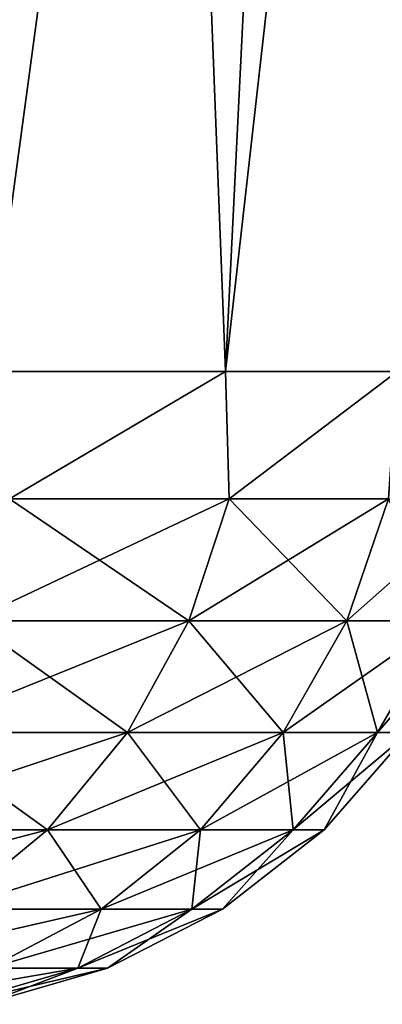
# Model space of a CAD drawing. Header units: millimetres. Extents: x -125 to 125, y -4 to 54.
# Tile 583 of 612: x 115.896 to 116.162, y -3.491 to -2.768. Entities that reach past the tile are written whole.
import ezdxf

# ---------------------------------------------------------------- set-up
doc = ezdxf.new("R2010")
doc.units = ezdxf.units.MM
doc.header["$LTSCALE"] = 65.185185
for name, color, linetype in [('217', 7, 'CONTINUOUS'), ('218', 7, 'CONTINUOUS'), ('219', 7, 'CONTINUOUS'), ('220', 7, 'CONTINUOUS'), ('26', 7, 'CONTINUOUS'), ('28', 7, 'CONTINUOUS'), ('29', 7, 'CONTINUOUS'), ('31', 7, 'CONTINUOUS')]:
    doc.layers.add(name, color=color, linetype=linetype)

msp = doc.modelspace()

# ---------------------------------------------------------------- linework, layer by layer
at = {"layer": '217', "color": 7, "linetype": 'Continuous'}
for points in [[(116.04718, -3.02617, 113.79107), (115.87331, -3.02617, 114.19414), (115.88848, -3.1199, 114.13181), (116.04718, -3.02617, 113.79107)], [(116.04718, -3.02617, 113.79107), (115.88848, -3.1199, 114.13181), (116.04988, -3.1199, 113.74216), (116.04718, -3.02617, 113.79107)], [(116.17308, -3.02617, 113.37054), (116.04718, -3.02617, 113.79107), (116.04988, -3.1199, 113.74216), (116.17308, -3.02617, 113.37054)], [(116.17308, -3.02617, 113.37054), (116.04988, -3.1199, 113.74216), (116.16663, -3.1199, 113.33689), (116.17308, -3.02617, 113.37054)], [(115.86021, -3.20942, 114.11819), (116.02026, -3.20942, 113.73179), (115.88848, -3.1199, 114.13181), (115.86021, -3.20942, 114.11819)], [(115.88848, -3.1199, 114.13181), (116.02026, -3.20942, 113.73179), (116.04988, -3.1199, 113.74216), (115.88848, -3.1199, 114.13181)], [(116.02026, -3.20942, 113.73179), (116.13604, -3.20942, 113.3299), (116.04988, -3.1199, 113.74216), (116.02026, -3.20942, 113.73179)], [(116.04988, -3.1199, 113.74216), (116.13604, -3.20942, 113.3299), (116.16663, -3.1199, 113.33689), (116.04988, -3.1199, 113.74216)], [(116.13604, -3.20942, 113.3299), (116.2061, -3.20942, 112.91758), (116.16663, -3.1199, 113.33689), (116.13604, -3.20942, 113.3299)], [(115.81721, -3.29139, 114.09749), (115.97522, -3.29139, 113.71603), (115.86021, -3.20942, 114.11819), (115.81721, -3.29139, 114.09749)], [(115.86021, -3.20942, 114.11819), (115.97522, -3.29139, 113.71603), (116.02026, -3.20942, 113.73179), (115.86021, -3.20942, 114.11819)], [(115.97522, -3.29139, 113.71603), (116.08952, -3.29139, 113.31928), (116.02026, -3.20942, 113.73179), (115.97522, -3.29139, 113.71603)], [(116.02026, -3.20942, 113.73179), (116.08952, -3.29139, 113.31928), (116.13604, -3.20942, 113.3299), (116.02026, -3.20942, 113.73179)], [(116.08952, -3.29139, 113.31928), (116.15868, -3.29139, 112.91223), (116.13604, -3.20942, 113.3299), (116.08952, -3.29139, 113.31928)], [(116.13604, -3.20942, 113.3299), (116.15868, -3.29139, 112.91223), (116.2061, -3.20942, 112.91758), (116.13604, -3.20942, 113.3299)], [(116.15868, -3.29139, 112.91223), (116.18183, -3.29139, 112.5), (116.2061, -3.20942, 112.91758), (116.15868, -3.29139, 112.91223)], [(115.76105, -3.36288, 114.07044), (115.91637, -3.36288, 113.69544), (115.81721, -3.29139, 114.09749), (115.76105, -3.36288, 114.07044)], [(115.81721, -3.29139, 114.09749), (115.91637, -3.36288, 113.69544), (115.97522, -3.29139, 113.71603), (115.81721, -3.29139, 114.09749)], [(115.91637, -3.36288, 113.69544), (116.02874, -3.36288, 113.30541), (115.97522, -3.29139, 113.71603), (115.91637, -3.36288, 113.69544)], [(115.97522, -3.29139, 113.71603), (116.02874, -3.36288, 113.30541), (116.08952, -3.29139, 113.31928), (115.97522, -3.29139, 113.71603)], [(116.02874, -3.36288, 113.30541), (116.09673, -3.36288, 112.90525), (116.08952, -3.29139, 113.31928), (116.02874, -3.36288, 113.30541)], [(116.08952, -3.29139, 113.31928), (116.09673, -3.36288, 112.90525), (116.15868, -3.29139, 112.91223), (116.08952, -3.29139, 113.31928)], [(116.09673, -3.36288, 112.90525), (116.11949, -3.36288, 112.5), (116.15868, -3.29139, 112.91223), (116.09673, -3.36288, 112.90525)], [(116.15868, -3.29139, 112.91223), (116.11949, -3.36288, 112.5), (116.18183, -3.29139, 112.5), (116.15868, -3.29139, 112.91223)], [(115.76105, -3.36288, 114.07044), (115.84585, -3.42131, 113.67076), (115.91637, -3.36288, 113.69544), (115.76105, -3.36288, 114.07044)], [(115.84585, -3.42131, 113.67076), (115.95589, -3.42131, 113.28878), (115.91637, -3.36288, 113.69544), (115.84585, -3.42131, 113.67076)], [(115.91637, -3.36288, 113.69544), (115.95589, -3.42131, 113.28878), (116.02874, -3.36288, 113.30541), (115.91637, -3.36288, 113.69544)], [(115.95589, -3.42131, 113.28878), (116.02248, -3.42131, 112.89689), (116.02874, -3.36288, 113.30541), (115.95589, -3.42131, 113.28878)], [(116.02874, -3.36288, 113.30541), (116.02248, -3.42131, 112.89689), (116.09673, -3.36288, 112.90525), (116.02874, -3.36288, 113.30541)], [(116.02248, -3.42131, 112.89689), (116.04477, -3.42131, 112.5), (116.09673, -3.36288, 112.90525), (116.02248, -3.42131, 112.89689)], [(116.09673, -3.36288, 112.90525), (116.04477, -3.42131, 112.5), (116.11949, -3.36288, 112.5), (116.09673, -3.36288, 112.90525)], [(115.84585, -3.42131, 113.67076), (115.8736, -3.46458, 113.27), (115.95589, -3.42131, 113.28878), (115.84585, -3.42131, 113.67076)], [(115.8736, -3.46458, 113.27), (115.9386, -3.46458, 112.88744), (115.95589, -3.42131, 113.28878), (115.8736, -3.46458, 113.27)], [(115.9386, -3.46458, 112.88744), (115.96036, -3.46458, 112.5), (116.02248, -3.42131, 112.89689), (115.9386, -3.46458, 112.88744)], [(115.95589, -3.42131, 113.28878), (115.9386, -3.46458, 112.88744), (116.02248, -3.42131, 112.89689), (115.95589, -3.42131, 113.28878)], [(116.02248, -3.42131, 112.89689), (115.96036, -3.46458, 112.5), (116.04477, -3.42131, 112.5), (116.02248, -3.42131, 112.89689)], [(115.8736, -3.46458, 113.27), (115.84811, -3.49113, 112.87724), (115.9386, -3.46458, 112.88744), (115.8736, -3.46458, 113.27)], [(115.84811, -3.49113, 112.87724), (115.86929, -3.49113, 112.5), (115.9386, -3.46458, 112.88744), (115.84811, -3.49113, 112.87724)], [(115.9386, -3.46458, 112.88744), (115.86929, -3.49113, 112.5), (115.96036, -3.46458, 112.5), (115.9386, -3.46458, 112.88744)]]:
    msp.add_3dface(points, dxfattribs=at)
at = {"layer": '218', "color": 7, "linetype": 'Continuous'}
for points in [[(115.87331, -3.02617, 110.80586), (116.04718, -3.02617, 111.20893), (115.88848, -3.1199, 110.86819), (115.87331, -3.02617, 110.80586)], [(116.04718, -3.02617, 111.20893), (116.04988, -3.1199, 111.25784), (115.88848, -3.1199, 110.86819), (116.04718, -3.02617, 111.20893)], [(116.04718, -3.02617, 111.20893), (116.17308, -3.02617, 111.62946), (116.04988, -3.1199, 111.25784), (116.04718, -3.02617, 111.20893)], [(116.17308, -3.02617, 111.62946), (116.16663, -3.1199, 111.66311), (116.04988, -3.1199, 111.25784), (116.17308, -3.02617, 111.62946)], [(116.04988, -3.1199, 111.25784), (115.86021, -3.20942, 110.88181), (115.88848, -3.1199, 110.86819), (116.04988, -3.1199, 111.25784)], [(116.02026, -3.20942, 111.26821), (115.86021, -3.20942, 110.88181), (116.04988, -3.1199, 111.25784), (116.02026, -3.20942, 111.26821)], [(116.13604, -3.20942, 111.6701), (116.02026, -3.20942, 111.26821), (116.16663, -3.1199, 111.66311), (116.13604, -3.20942, 111.6701)], [(116.16663, -3.1199, 111.66311), (116.02026, -3.20942, 111.26821), (116.04988, -3.1199, 111.25784), (116.16663, -3.1199, 111.66311)], [(116.2061, -3.20942, 112.08242), (116.13604, -3.20942, 111.6701), (116.23728, -3.1199, 112.07891), (116.2061, -3.20942, 112.08242)], [(116.23728, -3.1199, 112.07891), (116.13604, -3.20942, 111.6701), (116.16663, -3.1199, 111.66311), (116.23728, -3.1199, 112.07891)], [(115.97522, -3.29139, 111.28397), (115.81721, -3.29139, 110.90251), (116.02026, -3.20942, 111.26821), (115.97522, -3.29139, 111.28397)], [(116.02026, -3.20942, 111.26821), (115.81721, -3.29139, 110.90251), (115.86021, -3.20942, 110.88181), (116.02026, -3.20942, 111.26821)], [(116.08952, -3.29139, 111.68072), (115.97522, -3.29139, 111.28397), (116.13604, -3.20942, 111.6701), (116.08952, -3.29139, 111.68072)], [(116.13604, -3.20942, 111.6701), (115.97522, -3.29139, 111.28397), (116.02026, -3.20942, 111.26821), (116.13604, -3.20942, 111.6701)], [(116.15868, -3.29139, 112.08777), (116.08952, -3.29139, 111.68072), (116.2061, -3.20942, 112.08242), (116.15868, -3.29139, 112.08777)], [(116.2061, -3.20942, 112.08242), (116.08952, -3.29139, 111.68072), (116.13604, -3.20942, 111.6701), (116.2061, -3.20942, 112.08242)], [(116.22955, -3.20942, 112.5), (116.18183, -3.29139, 112.5), (116.15868, -3.29139, 112.08777), (116.22955, -3.20942, 112.5)], [(116.22955, -3.20942, 112.5), (116.15868, -3.29139, 112.08777), (116.2061, -3.20942, 112.08242), (116.22955, -3.20942, 112.5)], [(115.97522, -3.29139, 111.28397), (115.76105, -3.36288, 110.92956), (115.81721, -3.29139, 110.90251), (115.97522, -3.29139, 111.28397)], [(115.91637, -3.36288, 111.30456), (115.76105, -3.36288, 110.92956), (115.97522, -3.29139, 111.28397), (115.91637, -3.36288, 111.30456)], [(116.08952, -3.29139, 111.68072), (115.91637, -3.36288, 111.30456), (115.97522, -3.29139, 111.28397), (116.08952, -3.29139, 111.68072)], [(116.02874, -3.36288, 111.69459), (115.91637, -3.36288, 111.30456), (116.08952, -3.29139, 111.68072), (116.02874, -3.36288, 111.69459)], [(116.15868, -3.29139, 112.08777), (116.02874, -3.36288, 111.69459), (116.08952, -3.29139, 111.68072), (116.15868, -3.29139, 112.08777)], [(116.09673, -3.36288, 112.09475), (116.02874, -3.36288, 111.69459), (116.15868, -3.29139, 112.08777), (116.09673, -3.36288, 112.09475)], [(116.18183, -3.29139, 112.5), (116.11949, -3.36288, 112.5), (116.09673, -3.36288, 112.09475), (116.18183, -3.29139, 112.5)], [(116.18183, -3.29139, 112.5), (116.09673, -3.36288, 112.09475), (116.15868, -3.29139, 112.08777), (116.18183, -3.29139, 112.5)], [(115.84585, -3.42131, 111.32924), (115.69372, -3.42131, 110.96198), (115.91637, -3.36288, 111.30456), (115.84585, -3.42131, 111.32924)], [(115.91637, -3.36288, 111.30456), (115.69372, -3.42131, 110.96198), (115.76105, -3.36288, 110.92956), (115.91637, -3.36288, 111.30456)], [(115.95589, -3.42131, 111.71122), (115.84585, -3.42131, 111.32924), (116.02874, -3.36288, 111.69459), (115.95589, -3.42131, 111.71122)], [(116.02874, -3.36288, 111.69459), (115.84585, -3.42131, 111.32924), (115.91637, -3.36288, 111.30456), (116.02874, -3.36288, 111.69459)], [(116.02248, -3.42131, 112.10311), (115.95589, -3.42131, 111.71122), (116.09673, -3.36288, 112.09475), (116.02248, -3.42131, 112.10311)], [(116.09673, -3.36288, 112.09475), (115.95589, -3.42131, 111.71122), (116.02874, -3.36288, 111.69459), (116.09673, -3.36288, 112.09475)], [(116.11949, -3.36288, 112.5), (116.02248, -3.42131, 112.10311), (116.09673, -3.36288, 112.09475), (116.11949, -3.36288, 112.5)], [(116.11949, -3.36288, 112.5), (116.04477, -3.42131, 112.5), (116.02248, -3.42131, 112.10311), (116.11949, -3.36288, 112.5)], [(115.8736, -3.46458, 111.73), (115.76617, -3.46458, 111.35712), (115.95589, -3.42131, 111.71122), (115.8736, -3.46458, 111.73)], [(115.95589, -3.42131, 111.71122), (115.76617, -3.46458, 111.35712), (115.84585, -3.42131, 111.32924), (115.95589, -3.42131, 111.71122)], [(115.9386, -3.46458, 112.11256), (115.8736, -3.46458, 111.73), (116.02248, -3.42131, 112.10311), (115.9386, -3.46458, 112.11256)], [(116.02248, -3.42131, 112.10311), (115.8736, -3.46458, 111.73), (115.95589, -3.42131, 111.71122), (116.02248, -3.42131, 112.10311)], [(116.04477, -3.42131, 112.5), (115.9386, -3.46458, 112.11256), (116.02248, -3.42131, 112.10311), (116.04477, -3.42131, 112.5)], [(116.04477, -3.42131, 112.5), (115.96036, -3.46458, 112.5), (115.9386, -3.46458, 112.11256), (116.04477, -3.42131, 112.5)], [(115.9386, -3.46458, 112.11256), (115.78482, -3.49113, 111.75026), (115.8736, -3.46458, 111.73), (115.9386, -3.46458, 112.11256)], [(115.84811, -3.49113, 112.12276), (115.78482, -3.49113, 111.75026), (115.9386, -3.46458, 112.11256), (115.84811, -3.49113, 112.12276)], [(115.96036, -3.46458, 112.5), (115.86929, -3.49113, 112.5), (115.84811, -3.49113, 112.12276), (115.96036, -3.46458, 112.5)], [(115.96036, -3.46458, 112.5), (115.84811, -3.49113, 112.12276), (115.9386, -3.46458, 112.11256), (115.96036, -3.46458, 112.5)]]:
    msp.add_3dface(points, dxfattribs=at)
at = {"layer": '219', "color": 7, "linetype": 'Continuous'}
for points in [[(115.87331, -3.02617, -114.19414), (116.04718, -3.02617, -113.79107), (115.88848, -3.1199, -114.13181), (115.87331, -3.02617, -114.19414)], [(116.04718, -3.02617, -113.79107), (116.04988, -3.1199, -113.74216), (115.88848, -3.1199, -114.13181), (116.04718, -3.02617, -113.79107)], [(116.04718, -3.02617, -113.79107), (116.17308, -3.02617, -113.37054), (116.04988, -3.1199, -113.74216), (116.04718, -3.02617, -113.79107)], [(116.17308, -3.02617, -113.37054), (116.16663, -3.1199, -113.33689), (116.04988, -3.1199, -113.74216), (116.17308, -3.02617, -113.37054)], [(116.02026, -3.20942, -113.73179), (115.86021, -3.20942, -114.11819), (116.04988, -3.1199, -113.74216), (116.02026, -3.20942, -113.73179)], [(116.04988, -3.1199, -113.74216), (115.86021, -3.20942, -114.11819), (115.88848, -3.1199, -114.13181), (116.04988, -3.1199, -113.74216)], [(116.13604, -3.20942, -113.3299), (116.02026, -3.20942, -113.73179), (116.16663, -3.1199, -113.33689), (116.13604, -3.20942, -113.3299)], [(116.16663, -3.1199, -113.33689), (116.02026, -3.20942, -113.73179), (116.04988, -3.1199, -113.74216), (116.16663, -3.1199, -113.33689)], [(116.2061, -3.20942, -112.91758), (116.13604, -3.20942, -113.3299), (116.23728, -3.1199, -112.92109), (116.2061, -3.20942, -112.91758)], [(116.23728, -3.1199, -112.92109), (116.13604, -3.20942, -113.3299), (116.16663, -3.1199, -113.33689), (116.23728, -3.1199, -112.92109)], [(115.97522, -3.29139, -113.71603), (115.81721, -3.29139, -114.09749), (116.02026, -3.20942, -113.73179), (115.97522, -3.29139, -113.71603)], [(116.02026, -3.20942, -113.73179), (115.81721, -3.29139, -114.09749), (115.86021, -3.20942, -114.11819), (116.02026, -3.20942, -113.73179)], [(116.08952, -3.29139, -113.31928), (115.97522, -3.29139, -113.71603), (116.13604, -3.20942, -113.3299), (116.08952, -3.29139, -113.31928)], [(116.13604, -3.20942, -113.3299), (115.97522, -3.29139, -113.71603), (116.02026, -3.20942, -113.73179), (116.13604, -3.20942, -113.3299)], [(116.15868, -3.29139, -112.91223), (116.08952, -3.29139, -113.31928), (116.2061, -3.20942, -112.91758), (116.15868, -3.29139, -112.91223)], [(116.2061, -3.20942, -112.91758), (116.08952, -3.29139, -113.31928), (116.13604, -3.20942, -113.3299), (116.2061, -3.20942, -112.91758)], [(116.18183, -3.29139, -112.5), (116.15868, -3.29139, -112.91223), (116.22955, -3.20942, -112.5), (116.18183, -3.29139, -112.5)], [(116.22955, -3.20942, -112.5), (116.15868, -3.29139, -112.91223), (116.2061, -3.20942, -112.91758), (116.22955, -3.20942, -112.5)], [(115.91637, -3.36288, -113.69544), (115.76105, -3.36288, -114.07044), (115.97522, -3.29139, -113.71603), (115.91637, -3.36288, -113.69544)], [(115.97522, -3.29139, -113.71603), (115.76105, -3.36288, -114.07044), (115.81721, -3.29139, -114.09749), (115.97522, -3.29139, -113.71603)], [(116.02874, -3.36288, -113.30541), (115.91637, -3.36288, -113.69544), (116.08952, -3.29139, -113.31928), (116.02874, -3.36288, -113.30541)], [(116.08952, -3.29139, -113.31928), (115.91637, -3.36288, -113.69544), (115.97522, -3.29139, -113.71603), (116.08952, -3.29139, -113.31928)], [(116.09673, -3.36288, -112.90525), (116.02874, -3.36288, -113.30541), (116.15868, -3.29139, -112.91223), (116.09673, -3.36288, -112.90525)], [(116.15868, -3.29139, -112.91223), (116.02874, -3.36288, -113.30541), (116.08952, -3.29139, -113.31928), (116.15868, -3.29139, -112.91223)], [(116.18183, -3.29139, -112.5), (116.09673, -3.36288, -112.90525), (116.15868, -3.29139, -112.91223), (116.18183, -3.29139, -112.5)], [(116.11949, -3.36288, -112.5), (116.09673, -3.36288, -112.90525), (116.18183, -3.29139, -112.5), (116.11949, -3.36288, -112.5)], [(115.91637, -3.36288, -113.69544), (115.69372, -3.42131, -114.03802), (115.76105, -3.36288, -114.07044), (115.91637, -3.36288, -113.69544)], [(115.84585, -3.42131, -113.67076), (115.69372, -3.42131, -114.03802), (115.91637, -3.36288, -113.69544), (115.84585, -3.42131, -113.67076)], [(116.02874, -3.36288, -113.30541), (115.84585, -3.42131, -113.67076), (115.91637, -3.36288, -113.69544), (116.02874, -3.36288, -113.30541)], [(115.95589, -3.42131, -113.28878), (115.84585, -3.42131, -113.67076), (116.02874, -3.36288, -113.30541), (115.95589, -3.42131, -113.28878)], [(116.02248, -3.42131, -112.89689), (115.95589, -3.42131, -113.28878), (116.09673, -3.36288, -112.90525), (116.02248, -3.42131, -112.89689)], [(116.09673, -3.36288, -112.90525), (115.95589, -3.42131, -113.28878), (116.02874, -3.36288, -113.30541), (116.09673, -3.36288, -112.90525)], [(116.04477, -3.42131, -112.5), (116.02248, -3.42131, -112.89689), (116.11949, -3.36288, -112.5), (116.04477, -3.42131, -112.5)], [(116.11949, -3.36288, -112.5), (116.02248, -3.42131, -112.89689), (116.09673, -3.36288, -112.90525), (116.11949, -3.36288, -112.5)], [(115.95589, -3.42131, -113.28878), (115.76617, -3.46458, -113.64288), (115.84585, -3.42131, -113.67076), (115.95589, -3.42131, -113.28878)], [(115.8736, -3.46458, -113.27), (115.76617, -3.46458, -113.64288), (115.95589, -3.42131, -113.28878), (115.8736, -3.46458, -113.27)], [(116.02248, -3.42131, -112.89689), (115.8736, -3.46458, -113.27), (115.95589, -3.42131, -113.28878), (116.02248, -3.42131, -112.89689)], [(115.9386, -3.46458, -112.88744), (115.8736, -3.46458, -113.27), (116.02248, -3.42131, -112.89689), (115.9386, -3.46458, -112.88744)], [(116.04477, -3.42131, -112.5), (115.9386, -3.46458, -112.88744), (116.02248, -3.42131, -112.89689), (116.04477, -3.42131, -112.5)], [(115.96036, -3.46458, -112.5), (115.9386, -3.46458, -112.88744), (116.04477, -3.42131, -112.5), (115.96036, -3.46458, -112.5)], [(115.9386, -3.46458, -112.88744), (115.78482, -3.49113, -113.24974), (115.8736, -3.46458, -113.27), (115.9386, -3.46458, -112.88744)], [(115.84811, -3.49113, -112.87724), (115.78482, -3.49113, -113.24974), (115.9386, -3.46458, -112.88744), (115.84811, -3.49113, -112.87724)], [(115.96036, -3.46458, -112.5), (115.84811, -3.49113, -112.87724), (115.9386, -3.46458, -112.88744), (115.96036, -3.46458, -112.5)], [(115.86929, -3.49113, -112.5), (115.84811, -3.49113, -112.87724), (115.96036, -3.46458, -112.5), (115.86929, -3.49113, -112.5)]]:
    msp.add_3dface(points, dxfattribs=at)
at = {"layer": '220', "color": 7, "linetype": 'Continuous'}
for points in [[(116.04718, -3.02617, -111.20893), (115.87331, -3.02617, -110.80586), (115.88848, -3.1199, -110.86819), (116.04718, -3.02617, -111.20893)], [(116.04718, -3.02617, -111.20893), (115.88848, -3.1199, -110.86819), (116.04988, -3.1199, -111.25784), (116.04718, -3.02617, -111.20893)], [(116.17308, -3.02617, -111.62946), (116.04718, -3.02617, -111.20893), (116.04988, -3.1199, -111.25784), (116.17308, -3.02617, -111.62946)], [(116.17308, -3.02617, -111.62946), (116.04988, -3.1199, -111.25784), (116.16663, -3.1199, -111.66311), (116.17308, -3.02617, -111.62946)], [(115.86021, -3.20942, -110.88181), (116.02026, -3.20942, -111.26821), (115.88848, -3.1199, -110.86819), (115.86021, -3.20942, -110.88181)], [(115.88848, -3.1199, -110.86819), (116.02026, -3.20942, -111.26821), (116.04988, -3.1199, -111.25784), (115.88848, -3.1199, -110.86819)], [(116.02026, -3.20942, -111.26821), (116.13604, -3.20942, -111.6701), (116.04988, -3.1199, -111.25784), (116.02026, -3.20942, -111.26821)], [(116.04988, -3.1199, -111.25784), (116.13604, -3.20942, -111.6701), (116.16663, -3.1199, -111.66311), (116.04988, -3.1199, -111.25784)], [(116.13604, -3.20942, -111.6701), (116.2061, -3.20942, -112.08242), (116.16663, -3.1199, -111.66311), (116.13604, -3.20942, -111.6701)], [(115.81721, -3.29139, -110.90251), (115.97522, -3.29139, -111.28397), (115.86021, -3.20942, -110.88181), (115.81721, -3.29139, -110.90251)], [(115.86021, -3.20942, -110.88181), (115.97522, -3.29139, -111.28397), (116.02026, -3.20942, -111.26821), (115.86021, -3.20942, -110.88181)], [(115.97522, -3.29139, -111.28397), (116.08952, -3.29139, -111.68072), (116.02026, -3.20942, -111.26821), (115.97522, -3.29139, -111.28397)], [(116.02026, -3.20942, -111.26821), (116.08952, -3.29139, -111.68072), (116.13604, -3.20942, -111.6701), (116.02026, -3.20942, -111.26821)], [(116.08952, -3.29139, -111.68072), (116.15868, -3.29139, -112.08777), (116.13604, -3.20942, -111.6701), (116.08952, -3.29139, -111.68072)], [(116.13604, -3.20942, -111.6701), (116.15868, -3.29139, -112.08777), (116.2061, -3.20942, -112.08242), (116.13604, -3.20942, -111.6701)], [(116.15868, -3.29139, -112.08777), (116.18183, -3.29139, -112.5), (116.2061, -3.20942, -112.08242), (116.15868, -3.29139, -112.08777)], [(115.76105, -3.36288, -110.92956), (115.91637, -3.36288, -111.30456), (115.81721, -3.29139, -110.90251), (115.76105, -3.36288, -110.92956)], [(115.81721, -3.29139, -110.90251), (115.91637, -3.36288, -111.30456), (115.97522, -3.29139, -111.28397), (115.81721, -3.29139, -110.90251)], [(115.91637, -3.36288, -111.30456), (116.02874, -3.36288, -111.69459), (115.97522, -3.29139, -111.28397), (115.91637, -3.36288, -111.30456)], [(115.97522, -3.29139, -111.28397), (116.02874, -3.36288, -111.69459), (116.08952, -3.29139, -111.68072), (115.97522, -3.29139, -111.28397)], [(116.02874, -3.36288, -111.69459), (116.09673, -3.36288, -112.09475), (116.08952, -3.29139, -111.68072), (116.02874, -3.36288, -111.69459)], [(116.08952, -3.29139, -111.68072), (116.09673, -3.36288, -112.09475), (116.15868, -3.29139, -112.08777), (116.08952, -3.29139, -111.68072)], [(116.09673, -3.36288, -112.09475), (116.11949, -3.36288, -112.5), (116.15868, -3.29139, -112.08777), (116.09673, -3.36288, -112.09475)], [(116.11949, -3.36288, -112.5), (116.18183, -3.29139, -112.5), (116.15868, -3.29139, -112.08777), (116.11949, -3.36288, -112.5)], [(115.76105, -3.36288, -110.92956), (115.84585, -3.42131, -111.32924), (115.91637, -3.36288, -111.30456), (115.76105, -3.36288, -110.92956)], [(115.84585, -3.42131, -111.32924), (115.95589, -3.42131, -111.71122), (115.91637, -3.36288, -111.30456), (115.84585, -3.42131, -111.32924)], [(115.91637, -3.36288, -111.30456), (115.95589, -3.42131, -111.71122), (116.02874, -3.36288, -111.69459), (115.91637, -3.36288, -111.30456)], [(115.95589, -3.42131, -111.71122), (116.02248, -3.42131, -112.10311), (116.02874, -3.36288, -111.69459), (115.95589, -3.42131, -111.71122)], [(116.02248, -3.42131, -112.10311), (116.04477, -3.42131, -112.5), (116.09673, -3.36288, -112.09475), (116.02248, -3.42131, -112.10311)], [(116.02874, -3.36288, -111.69459), (116.02248, -3.42131, -112.10311), (116.09673, -3.36288, -112.09475), (116.02874, -3.36288, -111.69459)], [(116.04477, -3.42131, -112.5), (116.11949, -3.36288, -112.5), (116.09673, -3.36288, -112.09475), (116.04477, -3.42131, -112.5)], [(115.84585, -3.42131, -111.32924), (115.8736, -3.46458, -111.73), (115.95589, -3.42131, -111.71122), (115.84585, -3.42131, -111.32924)], [(115.8736, -3.46458, -111.73), (115.9386, -3.46458, -112.11256), (115.95589, -3.42131, -111.71122), (115.8736, -3.46458, -111.73)], [(115.9386, -3.46458, -112.11256), (115.96036, -3.46458, -112.5), (116.02248, -3.42131, -112.10311), (115.9386, -3.46458, -112.11256)], [(115.95589, -3.42131, -111.71122), (115.9386, -3.46458, -112.11256), (116.02248, -3.42131, -112.10311), (115.95589, -3.42131, -111.71122)], [(115.96036, -3.46458, -112.5), (116.04477, -3.42131, -112.5), (116.02248, -3.42131, -112.10311), (115.96036, -3.46458, -112.5)], [(115.84811, -3.49113, -112.12276), (115.86929, -3.49113, -112.5), (115.9386, -3.46458, -112.11256), (115.84811, -3.49113, -112.12276)], [(115.8736, -3.46458, -111.73), (115.84811, -3.49113, -112.12276), (115.9386, -3.46458, -112.11256), (115.8736, -3.46458, -111.73)], [(115.86929, -3.49113, -112.5), (115.96036, -3.46458, -112.5), (115.9386, -3.46458, -112.11256), (115.86929, -3.49113, -112.5)]]:
    msp.add_3dface(points, dxfattribs=at)
at = {"layer": '26', "color": 7, "linetype": 'Continuous'}
for points in [[(115.96821, -1, 110.75821), (115.87331, -3.02617, 110.80586), (115.74255, -1, 110.36736), (115.96821, -1, 110.75821)], [(116.14697, -1, 111.17262), (115.87331, -3.02617, 110.80586), (115.96821, -1, 110.75821), (116.14697, -1, 111.17262)], [(116.04718, -3.02617, 111.20893), (115.87331, -3.02617, 110.80586), (116.14697, -1, 111.17262), (116.04718, -3.02617, 111.20893)], [(116.27641, -1, 111.60498), (116.04718, -3.02617, 111.20893), (116.14697, -1, 111.17262), (116.27641, -1, 111.60498)], [(116.17308, -3.02617, 111.62946), (116.04718, -3.02617, 111.20893), (116.27641, -1, 111.60498), (116.17308, -3.02617, 111.62946)]]:
    msp.add_3dface(points, dxfattribs=at)
at = {"layer": '28', "color": 7, "linetype": 'Continuous'}
for points in [[(115.96821, -1, -114.24179), (115.87331, -3.02617, -114.19414), (115.74255, -1, -114.63264), (115.96821, -1, -114.24179)], [(116.14697, -1, -113.82738), (115.87331, -3.02617, -114.19414), (115.96821, -1, -114.24179), (116.14697, -1, -113.82738)], [(116.04718, -3.02617, -113.79107), (115.87331, -3.02617, -114.19414), (116.14697, -1, -113.82738), (116.04718, -3.02617, -113.79107)], [(116.27641, -1, -113.39502), (116.04718, -3.02617, -113.79107), (116.14697, -1, -113.82738), (116.27641, -1, -113.39502)], [(116.17308, -3.02617, -113.37054), (116.04718, -3.02617, -113.79107), (116.27641, -1, -113.39502), (116.17308, -3.02617, -113.37054)]]:
    msp.add_3dface(points, dxfattribs=at)
at = {"layer": '29', "color": 7, "linetype": 'Continuous'}
for points in [[(115.74255, -1, -110.36736), (115.87331, -3.02617, -110.80586), (115.96821, -1, -110.75821), (115.74255, -1, -110.36736)], [(115.87331, -3.02617, -110.80586), (116.04718, -3.02617, -111.20893), (115.96821, -1, -110.75821), (115.87331, -3.02617, -110.80586)], [(115.96821, -1, -110.75821), (116.04718, -3.02617, -111.20893), (116.14697, -1, -111.17262), (115.96821, -1, -110.75821)], [(116.04718, -3.02617, -111.20893), (116.17308, -3.02617, -111.62946), (116.14697, -1, -111.17262), (116.04718, -3.02617, -111.20893)], [(116.14697, -1, -111.17262), (116.17308, -3.02617, -111.62946), (116.27641, -1, -111.60498), (116.14697, -1, -111.17262)]]:
    msp.add_3dface(points, dxfattribs=at)
at = {"layer": '31', "color": 7, "linetype": 'Continuous'}
for points in [[(115.74255, -1, 114.63264), (115.87331, -3.02617, 114.19414), (115.96821, -1, 114.24179), (115.74255, -1, 114.63264)], [(115.87331, -3.02617, 114.19414), (116.04718, -3.02617, 113.79107), (115.96821, -1, 114.24179), (115.87331, -3.02617, 114.19414)], [(115.96821, -1, 114.24179), (116.04718, -3.02617, 113.79107), (116.14697, -1, 113.82738), (115.96821, -1, 114.24179)], [(116.04718, -3.02617, 113.79107), (116.17308, -3.02617, 113.37054), (116.14697, -1, 113.82738), (116.04718, -3.02617, 113.79107)], [(116.14697, -1, 113.82738), (116.17308, -3.02617, 113.37054), (116.27641, -1, 113.39502), (116.14697, -1, 113.82738)]]:
    msp.add_3dface(points, dxfattribs=at)

doc.saveas('drawing.dxf')
